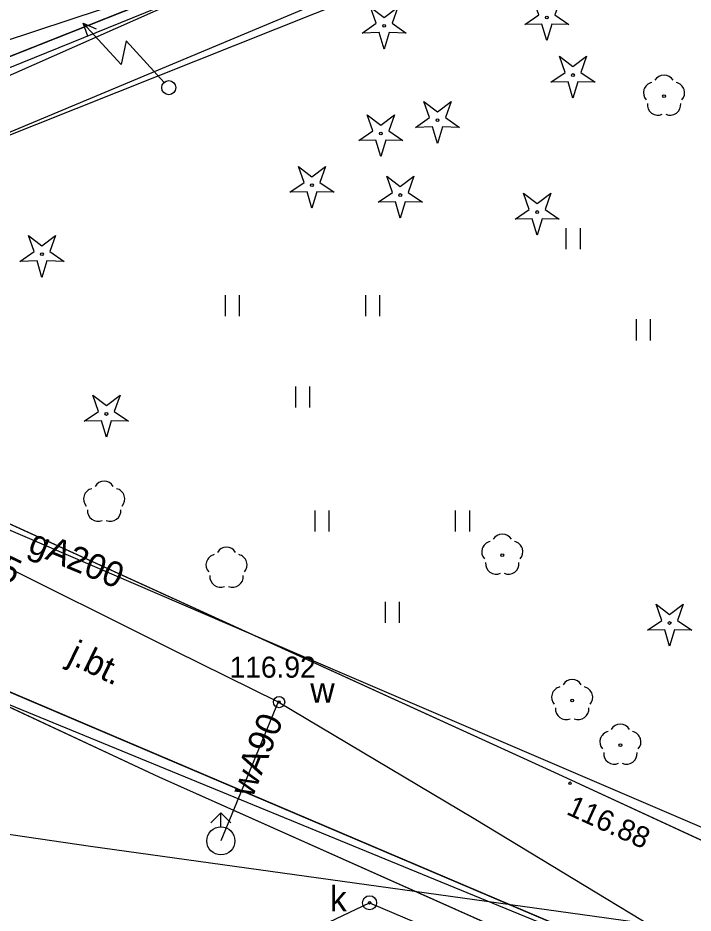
# Model space of a CAD drawing. Extents: x 6434771 to 6436222, y 5663454 to 5664782.
# Drawn here: x 6435174.46 to 6435198.5, y 5664149.74 to 5664181.62 of the extents above; entities that cross this region are included whole.
import ezdxf

# ---------------------------------------------------------------- set-up
doc = ezdxf.new("R2010")
doc.units = 0
for name, color, linetype in [('Warstwa 1', 7, 'Continuous'), ('Warstwa 10', 7, 'Continuous'), ('Warstwa 11', 7, 'Continuous'), ('Warstwa 12', 7, 'Continuous'), ('Warstwa 13', 7, 'Continuous'), ('Warstwa 14', 7, 'Continuous'), ('Warstwa 25', 7, 'Continuous'), ('Warstwa 4', 7, 'Continuous'), ('Warstwa 40', 7, 'Continuous'), ('Warstwa 5', 7, 'Continuous'), ('Warstwa 6', 7, 'Continuous'), ('Warstwa 7', 7, 'Continuous'), ('Warstwa 8', 7, 'Continuous'), ('Warstwa 9', 7, 'Continuous')]:
    doc.layers.add(name, color=color, linetype=linetype)

msp = doc.modelspace()

# ---------------------------------------------------------------- linework, layer by layer
at = {"layer": 'Warstwa 1'}
for p, q in [((6435157.213, 5664173.533), (6435184.837, 5664184.49)), ((6435157.213, 5664173.533), (6435184.837, 5664184.49)), ((6435154.163, 5664166.13), (6435198.039, 5664147.468)), ((6435154.163, 5664166.13), (6435198.039, 5664147.468))]:
    msp.add_line(p, q, dxfattribs=at)
msp.add_circle((6435179.832, 5664179.14), 0.25, dxfattribs=at)
at = {"layer": 'Warstwa 10'}
for points in [[(6435192.505, 5664181.385), (6435193.007, 5664181.732), (6435192.805, 5664182.308), (6435193.29, 5664181.938), (6435193.775, 5664182.308), (6435193.573, 5664181.732), (6435194.075, 5664181.385), (6435193.465, 5664181.399), (6435193.29, 5664180.815), (6435193.115, 5664181.399)], [(6435186.715, 5664181.085), (6435187.217, 5664181.432), (6435187.015, 5664182.008), (6435187.5, 5664181.638), (6435187.985, 5664182.008), (6435187.783, 5664181.432), (6435188.285, 5664181.085), (6435187.675, 5664181.099), (6435187.5, 5664180.515), (6435187.325, 5664181.099)], [(6435193.435, 5664179.335), (6435193.937, 5664179.682), (6435193.735, 5664180.258), (6435194.22, 5664179.888), (6435194.705, 5664180.258), (6435194.503, 5664179.682), (6435195.005, 5664179.335), (6435194.395, 5664179.349), (6435194.22, 5664178.765), (6435194.045, 5664179.349)], [(6435188.613, 5664177.726), (6435189.115, 5664178.073), (6435188.913, 5664178.649), (6435189.398, 5664178.279), (6435189.883, 5664178.649), (6435189.681, 5664178.073), (6435190.183, 5664177.726), (6435189.573, 5664177.74), (6435189.398, 5664177.156), (6435189.223, 5664177.74)], [(6435186.595, 5664177.255), (6435187.097, 5664177.602), (6435186.895, 5664178.178), (6435187.38, 5664177.808), (6435187.865, 5664178.178), (6435187.663, 5664177.602), (6435188.165, 5664177.255), (6435187.555, 5664177.269), (6435187.38, 5664176.685), (6435187.205, 5664177.269)], [(6435184.145, 5664175.415), (6435184.647, 5664175.762), (6435184.445, 5664176.338), (6435184.93, 5664175.968), (6435185.415, 5664176.338), (6435185.213, 5664175.762), (6435185.715, 5664175.415), (6435185.105, 5664175.429), (6435184.93, 5664174.845), (6435184.755, 5664175.429)], [(6435187.289, 5664175.062), (6435187.791, 5664175.409), (6435187.589, 5664175.985), (6435188.074, 5664175.615), (6435188.559, 5664175.985), (6435188.357, 5664175.409), (6435188.859, 5664175.062), (6435188.249, 5664175.076), (6435188.074, 5664174.492), (6435187.899, 5664175.076)], [(6435192.158, 5664174.456), (6435192.66, 5664174.803), (6435192.458, 5664175.379), (6435192.943, 5664175.009), (6435193.428, 5664175.379), (6435193.226, 5664174.803), (6435193.728, 5664174.456), (6435193.118, 5664174.47), (6435192.943, 5664173.886), (6435192.768, 5664174.47)], [(6435174.535, 5664172.955), (6435175.037, 5664173.302), (6435174.835, 5664173.878), (6435175.32, 5664173.508), (6435175.805, 5664173.878), (6435175.603, 5664173.302), (6435176.105, 5664172.955), (6435175.495, 5664172.969), (6435175.32, 5664172.385), (6435175.145, 5664172.969)], [(6435176.827, 5664167.265), (6435177.329, 5664167.612), (6435177.127, 5664168.188), (6435177.612, 5664167.818), (6435178.097, 5664168.188), (6435177.895, 5664167.612), (6435178.397, 5664167.265), (6435177.787, 5664167.279), (6435177.612, 5664166.695), (6435177.437, 5664167.279)], [(6435196.875, 5664159.82), (6435197.377, 5664160.167), (6435197.175, 5664160.743), (6435197.66, 5664160.373), (6435198.145, 5664160.743), (6435197.943, 5664160.167), (6435198.445, 5664159.82), (6435197.835, 5664159.834), (6435197.66, 5664159.25), (6435197.485, 5664159.834)]]:
    msp.add_lwpolyline(points, close=True, dxfattribs=at)
msp.add_lwpolyline([(6435136.112, 5664162.896), (6435147.387, 5664163.629), (6435155.116, 5664164.13), (6435167.457, 5664159.912), (6435188.857, 5664151.133), (6435201.434, 5664145.963), (6435201.705, 5664145.85)], dxfattribs=at)
for centre in [(6435193.29, 5664181.64), (6435187.5, 5664181.34), (6435194.22, 5664179.59), (6435189.398, 5664177.981), (6435187.38, 5664177.51), (6435184.93, 5664175.67), (6435188.074, 5664175.317), (6435192.943, 5664174.711), (6435175.32, 5664173.21), (6435177.612, 5664167.52), (6435197.66, 5664160.075)]:
    msp.add_circle(centre, 0.05, dxfattribs=at)
at = {"layer": 'Warstwa 11'}
for centre in [(6435197.46, 5664178.839), (6435191.705, 5664162.492), (6435194.19, 5664157.314), (6435195.907, 5664155.725)]:
    msp.add_circle(centre, 0.05, dxfattribs=at)
for centre, start, end in [((6435197.46, 5664179.214), 30.1471, 149.8529), ((6435197.103, 5664178.955), 102.1471, 221.8529), ((6435197.817, 5664178.955), 318.1471, 77.8529), ((6435197.24, 5664178.536), 174.1471, 293.8529), ((6435197.68, 5664178.536), 246.1471, 5.8529), ((6435191.705, 5664162.867), 30.1471, 149.8529), ((6435191.348, 5664162.608), 102.1471, 221.8529), ((6435192.062, 5664162.608), 318.1471, 77.8529), ((6435191.485, 5664162.189), 174.1471, 293.8529), ((6435191.925, 5664162.189), 246.1471, 5.8529), ((6435194.19, 5664157.689), 30.1471, 149.8529), ((6435193.833, 5664157.43), 102.1471, 221.8529), ((6435194.547, 5664157.43), 318.1471, 77.8529), ((6435193.97, 5664157.011), 174.1471, 293.8529), ((6435194.41, 5664157.011), 246.1471, 5.8529), ((6435195.907, 5664156.1), 30.1471, 149.8529), ((6435195.55, 5664155.841), 102.1471, 221.8529), ((6435196.264, 5664155.841), 318.1471, 77.8529), ((6435195.687, 5664155.422), 174.1471, 293.8529), ((6435196.127, 5664155.422), 246.1471, 5.8529)]:
    msp.add_arc(centre, 0.375, start, end, dxfattribs=at)
at = {"layer": 'Warstwa 12'}
for points in [[(6434951.727, 5664198.024), (6434957.926, 5664129.983), (6434961.97, 5664130.264), (6434970.187, 5664130.835), (6434974.947, 5664124.947), (6434990.17, 5664131.703), (6434990.854, 5664132.005), (6434994.237, 5664123.143), (6434999.18, 5664110.172), (6435001.706, 5664111.412), (6435036.932, 5664126.527), (6435044.825, 5664129.971), (6435047.01, 5664125.415), (6435062.997, 5664132.462), (6435089.634, 5664144.4), (6435128.506, 5664161.54), (6435147.181, 5664161.834), (6435151.583, 5664162.011), (6435155.497, 5664165.634), (6435159.038, 5664169.791), (6435160.945, 5664172.028), (6435199.14, 5664188.028), (6435202.43, 5664190.468), (6435212.86, 5664194.862)], [(6435149.306, 5664195.631), (6435149.591, 5664187.847), (6435153.934, 5664177.25), (6435156.661, 5664170.848), (6435167.95, 5664166.061), (6435186.004, 5664158.283), (6435205.187, 5664150.063), (6435210.574, 5664147.795), (6435209.011, 5664144.117), (6435206.447, 5664139.211), (6435207.25, 5664138.529)], [(6435130.397, 5664160.861), (6435141.9, 5664165.595), (6435152.15, 5664169.838), (6435160.364, 5664173.506), (6435163.929, 5664175.112), (6435167.96, 5664176.888), (6435173.581, 5664179.327), (6435183.729, 5664183.822), (6435195.389, 5664188.953), (6435207.232, 5664194.122), (6435209.047, 5664194.908)], [(6435156.906, 5664172.055), (6435159.682, 5664173.203), (6435162.277, 5664167.875), (6435165.477, 5664166.292), (6435173.26, 5664162.473), (6435180.019, 5664159.094), (6435183.723, 5664157.263)], [(6435183.723, 5664157.263), (6435181.687, 5664152.316)], [(6435183.723, 5664157.263), (6435190.702, 5664153.118), (6435201.389, 5664146.632), (6435204.68, 5664144.667), (6435202.573, 5664140.796), (6435197.258, 5664131.034), (6435194.826, 5664126.618), (6435194.242, 5664125.653)]]:
    msp.add_lwpolyline(points, dxfattribs=at)
at = {"layer": 'Warstwa 13'}
for centre, start, end in [((6435177.533, 5664164.751), 30.1471, 149.8529), ((6435177.176, 5664164.492), 102.0477, 221.9513), ((6435177.89, 5664164.492), 318.0487, 77.9523), ((6435177.313, 5664164.073), 174.1984, 293.7229), ((6435177.753, 5664164.073), 246.2771, 5.6877), ((6435181.532, 5664162.143), 102.0477, 221.9513), ((6435181.889, 5664162.402), 30.1471, 149.8529), ((6435182.246, 5664162.143), 318.0487, 77.9523), ((6435181.669, 5664161.724), 174.1984, 293.7229), ((6435182.109, 5664161.724), 246.2771, 5.6877)]:
    msp.add_arc(centre, 0.375, start, end, dxfattribs=at)
at = {"layer": 'Warstwa 14'}
msp.add_circle((6435186.982, 5664150.113), 0.045, dxfattribs=at)
at = {"layer": 'Warstwa 25'}
msp.add_circle((6435194.115, 5664154.369), 0.045, dxfattribs=at)
at = {"layer": 'Warstwa 4'}
for points in [[(6435159.986, 5664176.18), (6435183.229, 5664183.86), (6435197.276, 5664189.36), (6435209.81, 5664194.899)], [(6435181.333, 5664152.962), (6435181.687, 5664153.316)], [(6435182.041, 5664152.962), (6435181.687, 5664153.316)], [(6435181.687, 5664152.816), (6435181.687, 5664153.316)]]:
    msp.add_lwpolyline(points, dxfattribs=at)
for centre, radius in [((6435183.758, 5664157.26), 0.2), ((6435181.687, 5664152.316), 0.5), ((6435186.982, 5664150.113), 0.25)]:
    msp.add_circle(centre, radius, dxfattribs=at)
at = {"layer": 'Warstwa 40'}
msp.add_line((6435179.664, 5664179.325), (6435178.317, 5664180.803), dxfattribs=at)
for points in [[(6435179.664, 5664179.325), (6435178.317, 5664180.803), (6435178.136, 5664179.962), (6435176.789, 5664181.44)], [(6435176.954, 5664180.968), (6435176.789, 5664181.44), (6435177.243, 5664181.232)]]:
    msp.add_lwpolyline(points, dxfattribs=at)
msp.add_circle((6435179.832, 5664179.14), 0.25, dxfattribs=at)
at = {"layer": 'Warstwa 5'}
for p, q in [((6435161.47, 5664172.382), (6435217.638, 5664194.805)), ((6435193.983, 5664173.391), (6435193.983, 5664174.141)), ((6435194.483, 5664173.391), (6435194.483, 5664174.141)), ((6435181.85, 5664170.997), (6435181.85, 5664171.747)), ((6435182.35, 5664170.997), (6435182.35, 5664171.747)), ((6435186.85, 5664170.997), (6435186.85, 5664171.747)), ((6435187.35, 5664170.997), (6435187.35, 5664171.747)), ((6435196.483, 5664170.141), (6435196.483, 5664170.891)), ((6435196.983, 5664170.141), (6435196.983, 5664170.891)), ((6435184.35, 5664167.747), (6435184.35, 5664168.497)), ((6435184.85, 5664167.747), (6435184.85, 5664168.497)), ((6435168.306, 5664166.279), (6435193.677, 5664154.701)), ((6435158.872, 5664164.234), (6435179.476, 5664154.594)), ((6435185.043, 5664163.333), (6435185.043, 5664164.083)), ((6435185.543, 5664163.333), (6435185.543, 5664164.083)), ((6435190.043, 5664163.333), (6435190.043, 5664164.083)), ((6435190.543, 5664163.333), (6435190.543, 5664164.083)), ((6435187.543, 5664160.083), (6435187.543, 5664160.833)), ((6435188.043, 5664160.083), (6435188.043, 5664160.833)), ((6435179.476, 5664154.594), (6435193.332, 5664148.416)), ((6435193.677, 5664154.701), (6435200.35, 5664151.62))]:
    msp.add_line(p, q, dxfattribs=at)
at = {"layer": 'Warstwa 6'}
for points in [[(6435489.214, 5664318.618), (6435448.311, 5664300.392), (6435408.384, 5664282.714), (6435365.745, 5664263.287), (6435327.816, 5664247.024), (6435287.693, 5664229.399), (6435247.344, 5664211.396), (6435207.671, 5664193.885), (6435184.837, 5664184.49), (6435157.213, 5664173.533), (6435155.042, 5664172.61), (6435151.966, 5664163.866), (6435154.163, 5664166.13), (6435198.039, 5664147.468), (6435199.937, 5664145.615), (6435200.207, 5664143.151), (6435171.553, 5664091.735)], [(6435168.306, 5664166.279), (6435193.677, 5664154.701), (6435200.35, 5664151.62)], [(6435158.872, 5664164.234), (6435179.476, 5664154.594), (6435193.332, 5664148.416)]]:
    msp.add_lwpolyline(points, dxfattribs=at)
for points in [[(6435207.671, 5664193.885), (6435247.344, 5664211.396), (6435287.693, 5664229.399), (6435327.816, 5664247.024), (6435328.967, 5664271.142), (6435315.455, 5664265.206), (6435299.068, 5664257.994), (6435278.528, 5664248.892), (6435257.06, 5664239.171), (6435252.346, 5664237.168), (6435154.317, 5664193.62), (6435155.042, 5664172.61), (6435157.213, 5664173.533), (6435184.837, 5664184.49)], [(6435198.039, 5664147.468), (6435154.163, 5664166.13), (6435151.966, 5664163.866), (6435151.062, 5664159.407), (6435147.074, 5664105.982), (6435171.553, 5664091.735), (6435200.207, 5664143.151), (6435199.937, 5664145.615)]]:
    msp.add_lwpolyline(points, close=True, dxfattribs=at)
for centre in [(6435183.758, 5664157.26), (6435186.982, 5664150.113)]:
    msp.add_circle(centre, 0.045, dxfattribs=at)
at = {"layer": 'Warstwa 7'}
for points in [[(6435140.097, 5664135.266), (6435145.463, 5664134.018), (6435150.494, 5664132.779), (6435186.981, 5664150.112), (6435199.143, 5664144.951), (6435206.179, 5664142.123), (6435206.676, 5664141.997), (6435206.902, 5664141.9), (6435221.511, 5664168.156), (6435221.865, 5664168.471)], [(6435199.656, 5664133.291), (6435201.93, 5664137.269), (6435203.967, 5664140.979), (6435206.643, 5664145.789), (6435207.44, 5664147.115), (6435207.696, 5664147.346), (6435207.839, 5664147.982), (6435206.786, 5664147.973), (6435206.266, 5664148.085), (6435201.824, 5664148.659), (6435195.41, 5664149.568), (6435177.043, 5664152.11), (6435159.138, 5664154.744), (6435146.773, 5664156.403), (6435146.204, 5664156.486)]]:
    msp.add_lwpolyline(points, dxfattribs=at)
at = {"layer": 'Warstwa 8'}
for p, q in [((6435168.306, 5664166.279), (6435193.677, 5664154.701)), ((6435158.872, 5664164.234), (6435179.476, 5664154.594)), ((6435179.476, 5664154.594), (6435193.332, 5664148.416)), ((6435193.677, 5664154.701), (6435200.35, 5664151.62))]:
    msp.add_line(p, q, dxfattribs=at)
at = {"layer": 'Warstwa 9'}
for p, q in [((6435160.473, 5664174.294), (6435211.149, 5664194.883)), ((6435161.47, 5664172.382), (6435217.638, 5664194.805))]:
    msp.add_line(p, q, dxfattribs=at)

# ---------------------------------------------------------------- texts
at = {"layer": 'Warstwa 13'}
for s, rotation, p in [('wA125', 334.3724, (6435170.983, 5664163.017)), ('gA200', 337.3862, (6435174.778, 5664162.623)), ('wA90', 68.3195, (6435182.809, 5664153.82))]:
    msp.add_text(s, height=0.9, rotation=rotation, dxfattribs=at).set_placement(p)
at = {"layer": 'Warstwa 25'}
msp.add_text('116.88', height=0.75, rotation=335.5757, dxfattribs=at).set_placement((6435193.946, 5664153.282))
at = {"layer": 'Warstwa 5'}
for s, p in [('w', (6435184.869, 5664157.236)), ('k', (6435185.568, 5664149.807))]:
    msp.add_text(s, height=0.9, dxfattribs=at).set_placement(p)
at = {"layer": 'Warstwa 6'}
msp.add_text('116.92', height=0.75, dxfattribs=at).set_placement((6435181.996, 5664158.128))
at = {"layer": 'Warstwa 8'}
msp.add_text('j.bt.', height=0.9, rotation=334.1318, dxfattribs=at).set_placement((6435176.183, 5664158.68))

doc.saveas('drawing.dxf')
